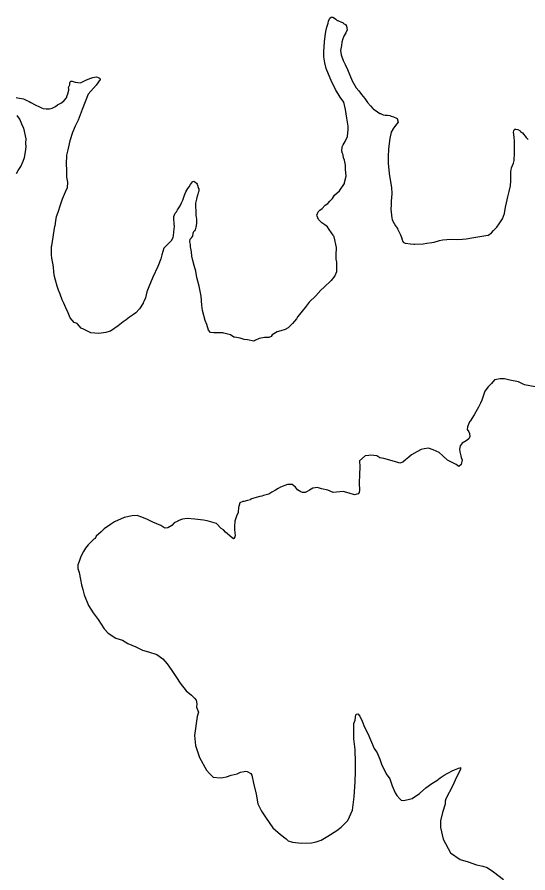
# Model space of a CAD drawing. Extents: x 31699 to 244310, y -8841 to 11474.
# Drawn here: x 135235.2 to 135407.8, y 1127.7 to 1416.9 of the extents above; entities that cross this region are included whole.
import ezdxf

# ---------------------------------------------------------------- set-up
doc = ezdxf.new("R2010")
doc.units = 0
doc.layers.add('R_Draft', color=7, linetype='Continuous')

msp = doc.modelspace()

# ---------------------------------------------------------------- linework, layer by layer
at = {"layer": 'R_Draft'}
for points in [[(135342.05, 1343.21), (135341.46, 1344.04), (135340.71, 1345.09), (135340.1, 1346.02), (135339.63, 1346.41), (135339.16, 1346.74), (135338.21, 1347.4), (135337.74, 1347.86), (135337.07, 1348.45), (135336.79, 1349.11), (135336.58, 1349.64), (135336.51, 1350.11), (135336.58, 1350.18), (135336.96, 1351.12), (135337.55, 1351.66), (135338.28, 1352.2), (135339.27, 1353.29), (135340.19, 1353.9), (135340.91, 1354.64), (135341.77, 1355.59), (135342.48, 1356.67), (135344.13, 1358.23), (135345.83, 1360.66), (135345.89, 1360.99), (135346.46, 1363.14), (135346.23, 1365.54), (135346.14, 1366.87), (135345.85, 1368.54), (135345.51, 1369.33), (135345.36, 1370.33), (135345.16, 1370.8), (135344.95, 1371.53), (135345.06, 1373), (135345.45, 1373.67), (135346.1, 1374.82), (135346.88, 1376.56), (135347.11, 1378.9), (135347.03, 1380.04), (135346.59, 1382.77), (135346.15, 1385.63), (135345.58, 1388.09), (135344.43, 1389.88), (135342.86, 1392.46), (135341.29, 1395.44), (135340.39, 1397.57), (135339.7, 1399.49), (135339.2, 1401.42), (135338.91, 1403.42), (135338.89, 1405.16), (135338.93, 1406.89), (135339.04, 1408.56), (135339.16, 1409.57), (135339.4, 1411.24), (135339.59, 1412.04), (135339.9, 1413.52), (135340.29, 1414.79), (135340.48, 1415.53), (135340.93, 1416.54), (135341.32, 1416.88), (135341.86, 1416.82), (135342.46, 1416.49), (135342.87, 1416.23), (135343.41, 1415.7), (135343.54, 1415.71), (135344.01, 1415.51), (135344.55, 1415.25), (135345.35, 1414.93), (135345.55, 1414.73), (135346.22, 1414.34), (135346.56, 1413.81), (135346.71, 1412.55), (135346.33, 1411.61), (135345.61, 1410.46), (135345.29, 1409.52), (135344.91, 1408.38), (135344.79, 1407.24), (135344.54, 1405.57), (135344.76, 1404.11), (135345.39, 1402.25), (135346.07, 1400.92), (135346.83, 1399.13), (135347.66, 1397.27), (135348.48, 1395.35), (135349.78, 1392.96), (135350.66, 1391.97), (135351.55, 1390.72), (135352.7, 1389.4), (135353.65, 1388.08), (135354.6, 1386.89), (135355.41, 1385.96), (135355.68, 1385.77), (135356.49, 1385.18), (135357.02, 1384.85), (135357.83, 1384.33), (135357.97, 1384.27), (135358.91, 1383.81), (135359.64, 1383.75), (135360.37, 1383.7), (135361.17, 1383.58), (135361.64, 1383.45)], [(135234.94, 1389.72), (135235.4, 1389.59), (135237.41, 1389.29), (135238.28, 1388.83), (135239.29, 1388.31), (135239.89, 1387.99), (135241.37, 1387.21), (135242.78, 1386.56), (135243.51, 1386.24), (135244.05, 1386.04), (135245.05, 1385.86), (135246.12, 1385.87), (135247.11, 1386.15), (135248.17, 1386.64), (135248.9, 1387.25), (135250.22, 1387.94), (135251.14, 1388.68), (135251.86, 1389.63), (135252.19, 1390.37), (135252.38, 1390.9), (135252.7, 1392.18), (135252.69, 1392.58), (135252.62, 1393.11), (135253, 1393.98), (135253.06, 1394.65), (135253.19, 1395.05), (135253.39, 1395.19), (135253.52, 1395.26), (135253.85, 1395.2), (135254.12, 1395.13), (135254.79, 1394.94), (135256.66, 1394.7), (135257.32, 1395.05), (135258.45, 1395.6), (135259.24, 1395.94), (135260.17, 1396.22), (135260.77, 1396.5), (135261.36, 1396.64), (135262.03, 1396.65), (135262.57, 1396.46), (135263.04, 1396.26), (135263.17, 1396.27), (135263.24, 1395.8), (135261.94, 1393.84), (135259.18, 1390.87), (135257.18, 1385.7), (135255.9, 1382.07), (135255.51, 1381.4), (135254.86, 1379.99), (135253.89, 1377.84), (135253, 1375.02), (135252.31, 1372.07), (135251.93, 1370.2), (135251.84, 1367.19), (135251.87, 1365.32), (135251.88, 1363.99), (135251.97, 1362.79), (135252.26, 1361.12), (135252.15, 1359.25), (135251.5, 1357.78), (135250.4, 1355.36), (135249.76, 1353.34), (135249, 1350.86), (135248.42, 1349.39), (135248.17, 1348.11), (135247.93, 1346.24)], [(135235.02, 1364.08), (135235.61, 1365.09), (135236.52, 1366.44), (135237.3, 1368.19), (135237.68, 1369.46), (135238.05, 1371.34), (135238.3, 1373.08), (135238.21, 1374.34), (135238.26, 1375.75), (135238.11, 1376.75), (135237.69, 1378.34), (135237.48, 1379.34), (135237.07, 1380.14), (135236.38, 1381.8), (135236.1, 1382.39), (135235.22, 1383.58)], [(135361.64, 1383.45), (135362.38, 1383.19), (135363.45, 1382.74), (135363.59, 1382.61), (135363.94, 1381.35), (135363.48, 1380.81), (135362.36, 1379.39), (135361.65, 1378.04), (135361.21, 1375.83), (135360.97, 1374.16), (135360.73, 1372.29), (135360.56, 1369.81), (135360.6, 1367.48), (135360.91, 1364.01), (135361.78, 1359.15), (135361.8, 1357.35), (135361.69, 1355.68), (135361.63, 1354.94), (135361.59, 1353.4), (135361.47, 1352), (135361.62, 1350.93), (135361.85, 1349), (135361.99, 1348.54), (135362.2, 1347.94), (135362.61, 1347.14), (135363.08, 1346.41), (135363.7, 1345.42), (135363.79, 1345.3)], [(135395.5, 1344), (135396.23, 1344.82), (135397.28, 1345.9), (135398.13, 1346.98), (135399.24, 1348.73), (135399.95, 1350.48), (135400.19, 1352.62), (135400.56, 1354.09), (135401, 1356.1), (135401.44, 1357.98), (135401.89, 1359.85), (135402.06, 1361.53), (135402.1, 1363.33), (135402.02, 1364.6), (135402.27, 1366), (135402.91, 1367.55), (135403.17, 1368.42), (135403.16, 1369.22), (135403.28, 1370.16), (135403.32, 1371.83), (135403.34, 1375.03), (135403.13, 1376.23), (135403.05, 1377.23), (135402.97, 1377.96), (135403.1, 1378.43), (135403.22, 1378.77), (135403.42, 1378.97), (135403.76, 1378.98), (135404.36, 1378.85), (135405.16, 1378.4), (135405.3, 1378.26), (135405.97, 1377.81), (135407.26, 1376.22), (135407.87, 1375.5)], [(135288, 1342.56), (135288.09, 1342.94), (135288.14, 1344.34), (135288.33, 1345.21), (135288.38, 1346.15), (135288.31, 1346.88), (135288.3, 1347.22), (135288.21, 1348.62), (135288.14, 1349.48), (135288.65, 1350.69), (135289.05, 1351.1), (135289.44, 1351.71), (135290.35, 1353.12), (135290.8, 1354.13), (135291.26, 1355), (135291.51, 1356.01), (135291.77, 1356.68), (135292.29, 1357.82), (135292.94, 1358.97), (135293.4, 1359.57), (135293.85, 1360.32), (135294.44, 1361.26), (135294.57, 1361.39), (135294.9, 1361.4), (135295.24, 1361.27), (135295.84, 1360.81), (135296.05, 1360.41), (135296.54, 1358.95), (135296.6, 1358.95), (135296.68, 1358.29), (135296.55, 1357.75), (135296.42, 1357.48), (135296.3, 1357.08), (135295.98, 1355.94), (135295.79, 1355.4), (135295.54, 1354), (135295.55, 1352.86), (135295.58, 1351.26), (135295.66, 1349.93), (135295.81, 1348.66), (135295.83, 1347.52), (135295.71, 1346.25), (135295.65, 1345.92), (135295.4, 1344.98), (135295.13, 1344.71), (135294.87, 1344.37), (135294.74, 1344.1), (135294.61, 1343.77), (135294.49, 1342.97), (135294.49, 1342.8)], [(135287.45, 1341.54), (135284.78, 1338.81), (135284.07, 1336.53), (135283.74, 1335.26), (135282.76, 1332.58), (135281.06, 1328.96), (135279.68, 1325.74), (135279.09, 1324.06), (135278.57, 1322.05), (135278.12, 1320.98), (135277.85, 1320.31), (135277.85, 1320.24), (135276.53, 1318.36), (135275.34, 1316.95), (135274.55, 1316.41), (135273.15, 1315.46), (135272.09, 1314.65), (135271.1, 1313.91), (135269.97, 1313.03), (135269.37, 1312.56), (135266.79, 1310.8), (135266.65, 1310.8), (135265.19, 1310.32), (135263.59, 1310.11), (135262.86, 1309.97), (135260.12, 1310.15), (135257.64, 1311.4), (135256.9, 1311.73), (135255.49, 1313.32), (135254.55, 1313.72), (135253.21, 1315.24), (135252.53, 1316.98), (135251.71, 1318.64), (135250.97, 1320.24), (135250.49, 1321.3), (135249.81, 1323.24), (135249.2, 1324.64), (135248.79, 1325.97), (135248.24, 1328.04), (135247.83, 1329.24), (135247.68, 1330.71), (135247.53, 1332.51), (135247.26, 1333.71), (135246.91, 1335.45), (135246.84, 1336.52), (135246.83, 1337.85), (135246.88, 1339.46), (135246.95, 1339.59), (135247.93, 1346.24)], [(135363.79, 1345.3), (135364.81, 1343.36), (135365.31, 1341.8)], [(135287.45, 1341.54), (135288, 1342.56)], [(135293.64, 1340.93), (135293.71, 1341.8), (135294.15, 1342.29), (135294.49, 1342.8)], [(135342.28, 1342.62), (135343.03, 1339.05), (135342.91, 1336.44), (135342.93, 1335.04), (135343.13, 1334.11), (135343.16, 1330.76), (135342.57, 1329.49), (135341.31, 1327.88), (135338.99, 1325.65), (135337.8, 1324.57), (135336.15, 1322.76), (135333.96, 1320.6), (135332.51, 1318.79), (135330.07, 1315.69), (135329.67, 1314.95), (135328.22, 1313.34), (135327.42, 1312.46), (135326.83, 1311.93), (135325.83, 1311.38), (135324.3, 1310.9), (135323.1, 1310.49), (135321.37, 1309.48), (135321.11, 1308.94), (135320.25, 1308.6), (135318.84, 1308.59), (135317.05, 1308.24), (135315.58, 1307.56), (135315.25, 1307.43), (135313.11, 1307.88), (135311.98, 1308), (135310.57, 1308.39), (135308.7, 1308.71), (135308.44, 1308.71), (135307.29, 1309.57), (135305.09, 1310.09), (135304.69, 1310.15), (135303.35, 1310.21), (135301.75, 1310.2), (135300.62, 1310.32), (135299.88, 1311.05), (135299.33, 1312.99), (135298.78, 1314.32), (135297.82, 1317.79), (135297.61, 1319.59), (135297.45, 1322.6), (135296.76, 1326), (135296, 1328.94), (135295.58, 1331.07), (135295.1, 1332.94), (135294.62, 1334.61), (135294.28, 1336.14), (135294.13, 1337.54), (135293.85, 1339.21), (135293.78, 1340.08), (135293.64, 1340.93)], [(135342.05, 1343.21), (135342.28, 1342.62)], [(135394.3, 1343.11), (135388.84, 1342.14), (135386.91, 1341.86), (135385.71, 1341.71), (135384.04, 1341.63), (135381.9, 1341.75), (135380.44, 1341.67), (135379.1, 1341.53), (135377.84, 1341.25), (135376.04, 1340.77), (135375.31, 1340.63), (135373.71, 1340.35), (135372.44, 1340.14), (135369.57, 1340.05), (135369.24, 1340.05), (135368.11, 1340.18), (135366.5, 1340.43), (135365.83, 1340.76), (135365.56, 1341.29), (135365.36, 1341.76), (135365.31, 1341.8)], [(135394.3, 1343.11), (135395.5, 1344)], [(135410.31, 1291.97), (135406.71, 1292.68), (135404.63, 1293.6), (135401.76, 1294.18), (135399.95, 1294.7), (135399.88, 1294.7), (135398.48, 1294.69), (135396.48, 1294.34), (135395.56, 1293.13), (135394.43, 1291.99), (135393.31, 1290.51), (135392.86, 1289.17), (135392.2, 1287.43), (135391.74, 1286.49), (135391.15, 1285.08), (135390.23, 1283.53), (135389.64, 1282.46), (135388.25, 1280.31), (135388.06, 1280.18), (135387.4, 1278.5), (135387.27, 1277.56), (135387.81, 1276.77), (135388.09, 1276.23), (135388.23, 1275.16), (135387.9, 1274.43), (135386.97, 1273.75), (135385.58, 1272.94), (135384.98, 1272.07), (135384.72, 1270.86), (135384.8, 1269.99), (135385.14, 1268.66), (135385.28, 1268.06), (135385.55, 1267.32), (135385.3, 1265.72), (135384.5, 1265.04), (135383.56, 1265.77), (135380.62, 1267.15), (135379.07, 1268.68), (135377.79, 1269.8), (135375.85, 1270.73), (135374.18, 1271.25), (135372.71, 1271.04), (135371.78, 1270.83), (135370.25, 1270.02), (135368.53, 1269), (135367.53, 1268.19), (135366.47, 1267.25), (135365.54, 1266.5), (135364.55, 1266.16), (135363.54, 1266.56), (135359.13, 1267.79), (135357.79, 1267.98), (135356.79, 1268.64), (135354.78, 1268.83), (135354.12, 1268.76), (135352.78, 1268.61), (135350.86, 1266.93), (135351.01, 1264.92), (135350.96, 1262.32), (135350.85, 1259.44), (135350.87, 1257.1), (135350.81, 1256.23), (135350.41, 1255.76), (135349.22, 1255.49)], [(135349.22, 1255.49), (135347.41, 1256.01), (135345.34, 1256.59), (135342.07, 1256.3), (135340.2, 1257.09), (135338.06, 1257.54), (135336.72, 1258), (135335.12, 1257.72), (135334.06, 1257.04), (135333.26, 1256.63), (135332.53, 1256.29), (135331.6, 1256.22), (135331.13, 1256.48), (135329.99, 1257.21), (135329.31, 1258.07), (135328.17, 1258.94), (135326.64, 1258.92), (135326.57, 1258.92), (135324.18, 1258.1), (135323.45, 1257.56), (135322.58, 1257.02), (135321.25, 1256.34), (135320.32, 1255.73), (135318.46, 1255.19), (135317.86, 1255.05), (135317.26, 1254.91), (135316, 1254.57), (135315.26, 1254.29), (135314.07, 1253.95), (135314.07, 1253.82), (135313.07, 1253.54), (135311.87, 1253.2), (135311.47, 1253.19), (135310.47, 1252.72), (135310.15, 1251.58), (135310.08, 1251.31), (135309.9, 1249.51), (135309.37, 1248.3), (135308.79, 1246.62), (135308.73, 1244.82), (135308.67, 1243.88), (135308.82, 1242.55), (135308.89, 1241.81), (135308.83, 1241.28), (135308.5, 1240.67), (135308.3, 1240.6), (135307.9, 1240.94), (135305.68, 1242.86), (135304.94, 1243.65), (135304.2, 1244.12), (135302.59, 1245.84), (135299.44, 1246.69), (135298.17, 1246.94), (135295.3, 1247.26), (135292.63, 1247.5), (135291.1, 1247.22), (135289.5, 1246.68), (135289.5, 1246.61), (135288.31, 1246), (135287.45, 1245.06), (135286.12, 1244.31), (135285.25, 1244.24), (135284.85, 1244.44), (135283.84, 1245.1), (135281.03, 1246.21), (135279.02, 1247.27), (135277.08, 1248.05), (135275.74, 1248.51), (135274.08, 1248.43), (135271.35, 1247.81), (135268.16, 1246.32), (135266.83, 1245.5), (135264.64, 1243.95), (135263.64, 1243.01), (135261.92, 1241.46), (135261.59, 1240.72), (135261.2, 1240.45), (135259.21, 1238.63), (135258.28, 1237.42), (135257.62, 1236.34), (135256.77, 1234.67), (135256.18, 1232.99), (135255.79, 1231.78), (135255.8, 1230.58), (135256.21, 1229.18), (135256.7, 1226.85), (135256.98, 1225.11), (135257.39, 1223.44), (135257.87, 1221.64), (135259.3, 1218.11), (135260.92, 1215.58), (135262.61, 1213.39), (135264.63, 1210.2), (135265.98, 1208.74), (135268.59, 1207.09), (135270.8, 1206.37), (135272.68, 1205.25), (135275.29, 1204.06), (135277.57, 1203.01), (135279.64, 1202.42), (135282.45, 1201.58)], [(135282.45, 1201.58), (135284.46, 1200.06), (135285.94, 1198.33), (135287.29, 1196.47), (135289.11, 1193.74), (135290.33, 1191.81), (135292.35, 1189.29), (135294.1, 1187.83), (135295.17, 1186.77), (135295.71, 1186.04), (135295.99, 1184.84), (135295.86, 1183.77), (135296.48, 1182.03), (135296.02, 1180.63), (135295.14, 1174.14), (135295.5, 1170.73), (135296.86, 1166.73), (135299.17, 1162.4), (135300.24, 1161.28), (135301.45, 1160.08), (135303.79, 1159.9), (135304.79, 1159.97), (135305.99, 1160.18), (135307.52, 1160.73), (135309.58, 1161.21), (135309.85, 1161.28), (135310.71, 1161.76), (135311.91, 1162.03), (135312.45, 1162.1), (135312.98, 1162.04), (135314.19, 1161.32), (135314.59, 1160.72), (135315.08, 1158.05), (135315.98, 1154.38), (135316.6, 1151.11), (135317.76, 1148.58), (135319.38, 1146.18), (135321.6, 1142.99), (135324.22, 1140.74), (135326.17, 1139.22), (135326.84, 1138.62), (135328.31, 1138.16), (135331.32, 1137.79), (135334.65, 1137.88), (135336.25, 1138.22), (135337.91, 1138.84), (135340.24, 1140.19), (135343.29, 1142.02), (135344.75, 1143.17), (135346.94, 1145.46), (135348.51, 1148.88), (135349.14, 1153.43), (135349.44, 1158.51), (135349.61, 1161.99), (135349.59, 1165.06), (135349.42, 1169.4), (135348.99, 1173.08), (135348.97, 1175.48), (135349.02, 1178.16), (135349.41, 1179.29), (135349.53, 1180.36), (135349.73, 1181.1), (135349.86, 1181.37), (135350.33, 1181.51), (135351.07, 1180.64), (135351.81, 1179.05), (135352.63, 1176.98), (135353.71, 1174.78), (135354.66, 1172.65), (135355.89, 1169.79), (135356.83, 1168.32), (135357.78, 1166.12), (135358.4, 1164.46), (135359.96, 1161.2), (135361.17, 1159.47), (135361.92, 1157.13), (135363.01, 1154.74), (135363.55, 1153.94), (135364.49, 1152.81), (135364.96, 1152.34), (135365.83, 1152.15), (135367.37, 1152.5), (135368.76, 1152.84), (135371.22, 1154.6), (135373.27, 1156.42), (135375.33, 1157.97), (135377.06, 1158.92), (135378.18, 1159.8), (135379.51, 1160.74), (135380.57, 1161.28), (135381.04, 1161.56), (135382.17, 1162.17), (135382.97, 1162.51), (135384.1, 1163.05), (135384.36, 1163.12), (135384.9, 1163.26), (135385.03, 1163.32), (135385.03, 1162.66), (135383.52, 1159.9), (135382.47, 1157.29), (135380.11, 1152.73)], [(135380.11, 1152.73), (135379.85, 1151.99), (135379.85, 1150.92), (135378.94, 1148.17), (135378.23, 1145.29), (135378.25, 1143.09), (135379.21, 1139.08), (135381.65, 1134.56), (135384.94, 1132.31), (135387.61, 1131.46), (135390.49, 1130.41), (135392.56, 1129.96), (135394.1, 1129.57), (135396.18, 1128.05), (135399.6, 1125.47)]]:
    msp.add_lwpolyline(points, dxfattribs=at)

doc.saveas('drawing.dxf')
